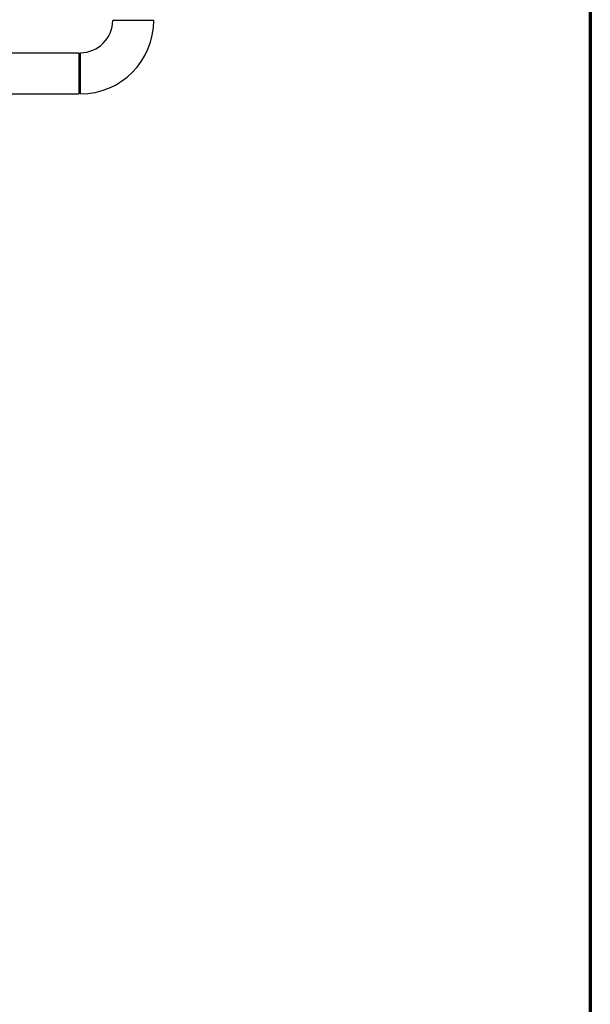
# Model space of a CAD drawing. Header units: inches. Extents: x 24 to 1128, y -94 to 748.
# Tile 508 of 573: x 1079 to 1128, y 111 to 195. Entities that reach past the tile are written whole.
import ezdxf

# ---------------------------------------------------------------- set-up
doc = ezdxf.new("R2010")
doc.units = ezdxf.units.IN
doc.header["$LTSCALE"] = 32
doc.header["$MEASUREMENT"] = 0
doc.layers.add('Border (ANSI)', color=7, linetype='Continuous', lineweight=70)
doc.layers.add('Visible (ANSI)', color=7, linetype='Continuous', lineweight=30)

# ---------------------------------------------------------------- blocks, each defined once
blk = doc.blocks.new('Borders SUPERIOR BORDER')
at = {"layer": 'Border (ANSI)'}
blk.add_line((35.25, 23.375), (35.25, 0.625), dxfattribs=at)

msp = doc.modelspace()

# ---------------------------------------------------------------- linework, layer by layer
at = {"layer": 'Visible (ANSI)'}
for p, q in [((1090.81066, 194.55762), (1087.31066, 194.55762)), ((1074.94066, 191.80762), (1084.43566, 191.80762)), ((1084.43566, 191.80762), (1084.43566, 188.30762)), ((1084.56066, 188.30762), (1084.56066, 191.80762)), ((1074.94066, 188.30762), (1084.43566, 188.30762))]:
    msp.add_line(p, q, dxfattribs=at)
for radius in [6.25, 2.75]:
    msp.add_arc((1084.56066, 194.55762), radius, 270, 0, dxfattribs=at)

# ---------------------------------------------------------------- block references
at = {"xscale": 32, "yscale": 32, "zscale": 32}
msp.add_blockref('Borders SUPERIOR BORDER', (0, 0), dxfattribs=at)

doc.saveas('drawing.dxf')
